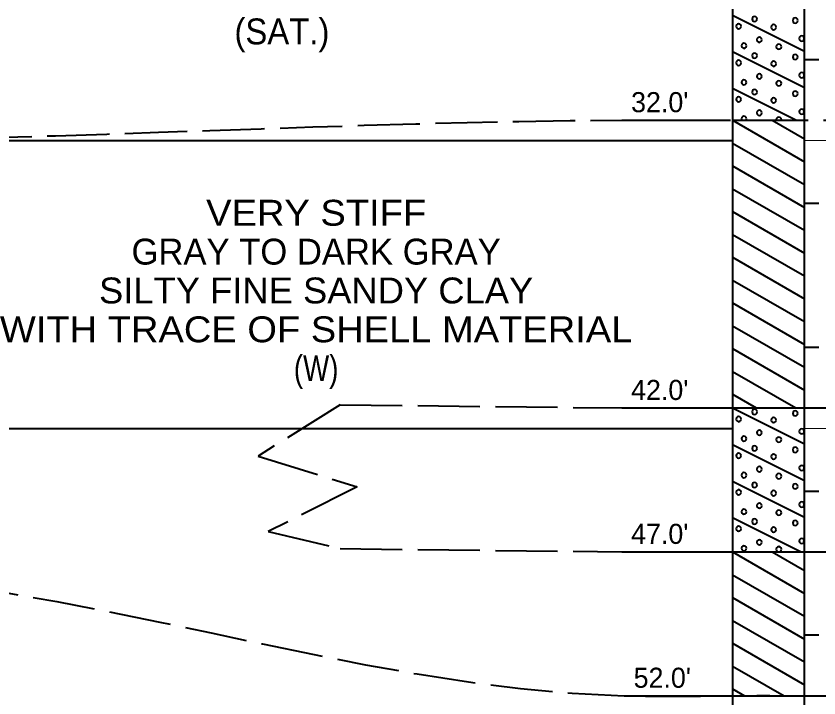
# Model space of a CAD drawing. Extents: x -76 to 974, y -1080 to -735.
# Drawn here: x 296.27 to 324.19, y -981.46 to -957.76 of the extents above; entities that cross this region are included whole.
import ezdxf
from ezdxf.enums import TextEntityAlignment as Align

# ---------------------------------------------------------------- set-up
doc = ezdxf.new("R2010")
doc.units = 0
doc.header["$LTSCALE"] = 0.36
doc.linetypes.add('LONG_DASHED', pattern=[7.5, 6, -1.5])
for name, color, linetype, lineweight in [('27', 7, 'Continuous', 40), ('28', 7, 'LONG_DASHED', 60), ('7', 7, 'Continuous', 13)]:
    doc.layers.add(name, color=color, linetype=linetype, lineweight=lineweight)
doc.layers.add('29', color=7, linetype='Continuous')

msp = doc.modelspace()

# ---------------------------------------------------------------- linework, layer by layer
at = {"layer": '27'}
for p, q in [((321.1855, -951.3789), (321.1855, -961.3789)), ((323.6855, -961.3789), (323.6855, -951.3789)), ((321.1855, -957.7289), (323.6855, -958.9789)), ((321.1855, -958.9989), (323.6855, -960.2489)), ((324.1855, -959.2789), (323.6855, -959.2789)), ((321.1855, -960.2689), (323.4055, -961.3789)), ((317.3293, -961.3789), (321.0966, -961.3789)), ((321.1855, -961.3789), (323.6855, -961.3789)), ((321.1855, -961.3789), (323.6855, -962.8223)), ((321.1855, -961.3789), (321.1855, -971.3789)), ((322.5603, -961.3789), (323.6855, -962.0286)), ((322.5603, -961.3789), (323.6855, -962.0286)), ((323.6855, -971.3789), (323.6855, -961.3789)), ((288.6855, -962.09), (321.1855, -962.09)), ((321.1855, -962.1727), (323.6855, -963.6161)), ((321.1855, -962.1727), (323.6855, -963.6161)), ((321.1855, -962.9664), (323.6855, -964.4098)), ((321.1855, -963.7602), (323.6855, -965.2036)), ((321.1855, -963.7602), (323.6855, -965.2036)), ((324.1855, -964.2789), (323.6855, -964.2789)), ((321.1855, -964.5539), (323.6855, -965.9973)), ((321.1855, -965.3477), (323.6855, -966.7911)), ((321.1855, -965.3477), (323.6855, -966.7911)), ((321.1855, -966.1414), (323.6855, -967.5848)), ((321.1855, -966.9352), (323.6855, -968.3786)), ((321.1855, -966.9352), (323.6855, -968.3786)), ((321.1855, -967.7289), (323.6855, -969.1723)), ((321.1855, -968.5227), (323.6855, -969.9661)), ((321.1855, -968.5227), (323.6855, -969.9661)), ((321.1855, -969.3164), (323.6855, -970.7598)), ((324.1855, -969.2789), (323.6855, -969.2789)), ((321.1855, -970.1102), (323.383, -971.3789)), ((321.1855, -970.1102), (323.383, -971.3789)), ((321.1855, -970.9039), (322.0082, -971.3789)), ((317.3293, -971.3789), (321.0966, -971.3789)), ((321.1855, -971.3789), (323.6855, -971.3789)), ((321.1855, -971.3789), (323.6855, -972.6289)), ((321.1855, -971.3789), (321.1855, -976.3789)), ((323.6855, -976.3789), (323.6855, -971.3789)), ((288.6855, -972.09), (321.1855, -972.09)), ((321.1855, -972.6489), (323.6855, -973.8989)), ((321.1855, -973.9189), (323.6855, -975.1689)), ((324.1855, -974.2789), (323.6855, -974.2789)), ((321.1855, -975.1889), (323.5655, -976.3789)), ((317.3293, -976.3789), (321.0966, -976.3789)), ((321.1855, -976.3789), (323.6855, -976.3789)), ((321.1855, -976.3789), (323.6855, -977.8223)), ((321.1855, -976.3789), (321.1855, -981.3789)), ((322.5603, -976.3789), (323.6855, -977.0286)), ((322.5603, -976.3789), (323.6855, -977.0286)), ((323.6855, -981.3789), (323.6855, -976.3789)), ((321.1855, -977.1727), (323.6855, -978.6161)), ((321.1855, -977.1727), (323.6855, -978.6161)), ((321.1855, -977.9664), (323.6855, -979.4098)), ((321.1855, -978.7602), (323.6855, -980.2036)), ((321.1855, -978.7602), (323.6855, -980.2036)), ((324.1855, -979.2789), (323.6855, -979.2789)), ((321.1855, -979.5539), (323.6855, -980.9973)), ((321.1855, -980.3477), (322.9716, -981.3789)), ((321.1855, -980.3477), (322.9716, -981.3789)), ((321.1855, -981.1414), (321.5969, -981.3789)), ((317.4181, -981.3789), (321.1855, -981.3789)), ((321.1855, -981.3789), (323.6855, -981.3789)), ((321.1855, -981.3789), (321.1855, -991.3789)), ((323.6855, -991.3789), (323.6855, -981.3789))]:
    msp.add_line(p, q, dxfattribs=at)
for points in [[(322.0361, -957.8641), (322.0242, -957.8196), (321.9917, -957.7871), (321.9472, -957.7752), (321.9028, -957.7871), (321.8702, -957.8196), (321.8583, -957.8641), (321.8702, -957.9085), (321.9028, -957.941), (321.9472, -957.953), (321.9917, -957.941), (322.0242, -957.9085)], [(321.4831, -958.1158), (321.4712, -958.0713), (321.4387, -958.0388), (321.3942, -958.0269), (321.3498, -958.0388), (321.3172, -958.0713), (321.3053, -958.1158), (321.3172, -958.1602), (321.3498, -958.1928), (321.3942, -958.2047), (321.4387, -958.1928), (321.4712, -958.1602)], [(322.6985, -958.1488), (322.6865, -958.1044), (322.654, -958.0718), (322.6096, -958.0599), (322.5651, -958.0718), (322.5326, -958.1044), (322.5207, -958.1488), (322.5326, -958.1933), (322.5651, -958.2258), (322.6096, -958.2377), (322.654, -958.2258), (322.6865, -958.1933)], [(323.451, -957.9149), (323.4391, -957.8705), (323.4066, -957.8379), (323.3621, -957.826), (323.3177, -957.8379), (323.2852, -957.8705), (323.2732, -957.9149), (323.2852, -957.9594), (323.3177, -957.9919), (323.3621, -958.0038), (323.4066, -957.9919), (323.4391, -957.9594)], [(322.2027, -958.5861), (322.1907, -958.5417), (322.1582, -958.5091), (322.1138, -958.4972), (322.0693, -958.5091), (322.0368, -958.5417), (322.0249, -958.5861), (322.0368, -958.6306), (322.0693, -958.6631), (322.1138, -958.675), (322.1582, -958.6631), (322.1907, -958.6306)], [(323.6773, -958.5429), (323.6654, -958.4985), (323.6329, -958.4659), (323.5884, -958.454), (323.544, -958.4659), (323.5114, -958.4985), (323.4995, -958.5429), (323.5114, -958.5874), (323.544, -958.6199), (323.5884, -958.6318), (323.6329, -958.6199), (323.6654, -958.5874)], [(321.6675, -958.7946), (321.6555, -958.7502), (321.623, -958.7176), (321.5786, -958.7057), (321.5341, -958.7176), (321.5016, -958.7502), (321.4897, -958.7946), (321.5016, -958.8391), (321.5341, -958.8716), (321.5786, -958.8835), (321.623, -958.8716), (321.6555, -958.8391)], [(322.8802, -958.8277), (322.8683, -958.7832), (322.8358, -958.7507), (322.7913, -958.7388), (322.7469, -958.7507), (322.7144, -958.7832), (322.7024, -958.8277), (322.7144, -958.8721), (322.7469, -958.9047), (322.7913, -958.9166), (322.8358, -958.9047), (322.8683, -958.8721)], [(322.0362, -959.1352), (322.0243, -959.0908), (321.9918, -959.0583), (321.9473, -959.0463), (321.9029, -959.0583), (321.8703, -959.0908), (321.8584, -959.1352), (321.8703, -959.1797), (321.9029, -959.2122), (321.9473, -959.2241), (321.9918, -959.2122), (322.0243, -959.1797)], [(323.451, -959.1862), (323.4391, -959.1417), (323.4066, -959.1092), (323.3621, -959.0973), (323.3177, -959.1092), (323.2852, -959.1417), (323.2732, -959.1862), (323.2852, -959.2306), (323.3177, -959.2632), (323.3621, -959.2751), (323.4066, -959.2632), (323.4391, -959.2306)], [(321.4831, -959.387), (321.4712, -959.3426), (321.4387, -959.31), (321.3942, -959.2981), (321.3498, -959.31), (321.3172, -959.3426), (321.3053, -959.387), (321.3172, -959.4315), (321.3498, -959.464), (321.3942, -959.4759), (321.4387, -959.464), (321.4712, -959.4315)], [(322.6985, -959.4201), (322.6865, -959.3756), (322.654, -959.3431), (322.6096, -959.3312), (322.5651, -959.3431), (322.5326, -959.3756), (322.5207, -959.4201), (322.5326, -959.4645), (322.5651, -959.4971), (322.6096, -959.509), (322.654, -959.4971), (322.6865, -959.4645)], [(323.6773, -959.8142), (323.6654, -959.7697), (323.6329, -959.7372), (323.5884, -959.7253), (323.544, -959.7372), (323.5114, -959.7697), (323.4995, -959.8142), (323.5114, -959.8586), (323.544, -959.8912), (323.5884, -959.9031), (323.6329, -959.8912), (323.6654, -959.8586)], [(321.6675, -960.0659), (321.6555, -960.0214), (321.623, -959.9889), (321.5786, -959.977), (321.5341, -959.9889), (321.5016, -960.0214), (321.4897, -960.0659), (321.5016, -960.1103), (321.5341, -960.1429), (321.5786, -960.1548), (321.623, -960.1429), (321.6555, -960.1103)], [(322.2027, -959.8574), (322.1907, -959.813), (322.1582, -959.7804), (322.1138, -959.7685), (322.0693, -959.7804), (322.0368, -959.813), (322.0249, -959.8574), (322.0368, -959.9019), (322.0693, -959.9344), (322.1138, -959.9463), (322.1582, -959.9344), (322.1907, -959.9019)], [(322.8802, -960.0989), (322.8683, -960.0545), (322.8358, -960.022), (322.7913, -960.01), (322.7469, -960.022), (322.7144, -960.0545), (322.7024, -960.0989), (322.7144, -960.1434), (322.7469, -960.1759), (322.7913, -960.1878), (322.8358, -960.1759), (322.8683, -960.1434)], [(321.4831, -960.6558), (321.4712, -960.6113), (321.4387, -960.5788), (321.3942, -960.5669), (321.3498, -960.5788), (321.3172, -960.6113), (321.3053, -960.6558), (321.3172, -960.7002), (321.3498, -960.7328), (321.3942, -960.7447), (321.4387, -960.7328), (321.4712, -960.7002)], [(322.0361, -960.4041), (322.0242, -960.3596), (321.9917, -960.3271), (321.9472, -960.3152), (321.9028, -960.3271), (321.8702, -960.3596), (321.8583, -960.4041), (321.8702, -960.4485), (321.9028, -960.481), (321.9472, -960.493), (321.9917, -960.481), (322.0242, -960.4485)], [(323.451, -960.4549), (323.4391, -960.4105), (323.4066, -960.3779), (323.3621, -960.366), (323.3177, -960.3779), (323.2852, -960.4105), (323.2732, -960.4549), (323.2852, -960.4994), (323.3177, -960.5319), (323.3621, -960.5438), (323.4066, -960.5319), (323.4391, -960.4994)], [(322.6985, -960.6888), (322.6865, -960.6444), (322.654, -960.6118), (322.6096, -960.5999), (322.5651, -960.6118), (322.5326, -960.6444), (322.5207, -960.6888), (322.5326, -960.7333), (322.5651, -960.7658), (322.6096, -960.7777), (322.654, -960.7658), (322.6865, -960.7333)], [(322.2027, -961.1261), (322.1907, -961.0817), (322.1582, -961.0491), (322.1138, -961.0372), (322.0693, -961.0491), (322.0368, -961.0817), (322.0249, -961.1261), (322.0368, -961.1706), (322.0693, -961.2031), (322.1138, -961.215), (322.1582, -961.2031), (322.1907, -961.1706)], [(323.6773, -961.0829), (323.6654, -961.0385), (323.6329, -961.0059), (323.5884, -960.994), (323.544, -961.0059), (323.5114, -961.0385), (323.4995, -961.0829), (323.5114, -961.1274), (323.544, -961.1599), (323.5884, -961.1718), (323.6329, -961.1599), (323.6654, -961.1274)], [(321.6675, -961.3346), (321.6555, -961.2902), (321.623, -961.2576), (321.5786, -961.2457), (321.5341, -961.2576), (321.5016, -961.2902), (321.4897, -961.3346), (321.5015, -961.3789), (321.6556, -961.3789)], [(322.8802, -961.3677), (322.8683, -961.3232), (322.8358, -961.2907), (322.7913, -961.2788), (322.7469, -961.2907), (322.7144, -961.3232), (322.7024, -961.3677), (322.7055, -961.3789), (322.8772, -961.3789)], [(322.0362, -971.5152), (322.0243, -971.4708), (321.9918, -971.4383), (321.9473, -971.4263), (321.9029, -971.4383), (321.8703, -971.4708), (321.8584, -971.5152), (321.8703, -971.5597), (321.9029, -971.5922), (321.9473, -971.6041), (321.9918, -971.5922), (322.0243, -971.5597)], [(323.451, -971.5662), (323.4391, -971.5217), (323.4066, -971.4892), (323.3621, -971.4773), (323.3177, -971.4892), (323.2852, -971.5217), (323.2732, -971.5662), (323.2852, -971.6106), (323.3177, -971.6432), (323.3621, -971.6551), (323.4066, -971.6432), (323.4391, -971.6106)], [(321.4831, -971.767), (321.4712, -971.7226), (321.4387, -971.69), (321.3942, -971.6781), (321.3498, -971.69), (321.3172, -971.7226), (321.3053, -971.767), (321.3172, -971.8115), (321.3498, -971.844), (321.3942, -971.8559), (321.4387, -971.844), (321.4712, -971.8115)], [(322.6985, -971.8001), (322.6865, -971.7556), (322.654, -971.7231), (322.6096, -971.7112), (322.5651, -971.7231), (322.5326, -971.7556), (322.5207, -971.8001), (322.5326, -971.8445), (322.5651, -971.8771), (322.6096, -971.889), (322.654, -971.8771), (322.6865, -971.8445)], [(322.2027, -972.2374), (322.1907, -972.193), (322.1582, -972.1604), (322.1138, -972.1485), (322.0693, -972.1604), (322.0368, -972.193), (322.0249, -972.2374), (322.0368, -972.2819), (322.0693, -972.3144), (322.1138, -972.3263), (322.1582, -972.3144), (322.1907, -972.2819)], [(323.6773, -972.1942), (323.6654, -972.1497), (323.6329, -972.1172), (323.5884, -972.1053), (323.544, -972.1172), (323.5114, -972.1497), (323.4995, -972.1942), (323.5114, -972.2386), (323.544, -972.2712), (323.5884, -972.2831), (323.6329, -972.2712), (323.6654, -972.2386)], [(321.6675, -972.4459), (321.6555, -972.4014), (321.623, -972.3689), (321.5786, -972.357), (321.5341, -972.3689), (321.5016, -972.4014), (321.4897, -972.4459), (321.5016, -972.4903), (321.5341, -972.5229), (321.5786, -972.5348), (321.623, -972.5229), (321.6555, -972.4903)], [(322.8802, -972.4789), (322.8683, -972.4345), (322.8358, -972.402), (322.7913, -972.39), (322.7469, -972.402), (322.7144, -972.4345), (322.7024, -972.4789), (322.7144, -972.5234), (322.7469, -972.5559), (322.7913, -972.5678), (322.8358, -972.5559), (322.8683, -972.5234)], [(322.0361, -972.7841), (322.0242, -972.7396), (321.9917, -972.7071), (321.9472, -972.6952), (321.9028, -972.7071), (321.8702, -972.7396), (321.8583, -972.7841), (321.8702, -972.8285), (321.9028, -972.861), (321.9472, -972.873), (321.9917, -972.861), (322.0242, -972.8285)], [(323.451, -972.8349), (323.4391, -972.7905), (323.4066, -972.7579), (323.3621, -972.746), (323.3177, -972.7579), (323.2852, -972.7905), (323.2732, -972.8349), (323.2852, -972.8794), (323.3177, -972.9119), (323.3621, -972.9238), (323.4066, -972.9119), (323.4391, -972.8794)], [(321.4831, -973.0358), (321.4712, -972.9913), (321.4387, -972.9588), (321.3942, -972.9469), (321.3498, -972.9588), (321.3172, -972.9913), (321.3053, -973.0358), (321.3172, -973.0802), (321.3498, -973.1128), (321.3942, -973.1247), (321.4387, -973.1128), (321.4712, -973.0802)], [(322.6985, -973.0688), (322.6865, -973.0244), (322.654, -972.9918), (322.6096, -972.9799), (322.5651, -972.9918), (322.5326, -973.0244), (322.5207, -973.0688), (322.5326, -973.1133), (322.5651, -973.1458), (322.6096, -973.1577), (322.654, -973.1458), (322.6865, -973.1133)], [(322.2027, -973.5061), (322.1907, -973.4617), (322.1582, -973.4291), (322.1138, -973.4172), (322.0693, -973.4291), (322.0368, -973.4617), (322.0249, -973.5061), (322.0368, -973.5506), (322.0693, -973.5831), (322.1138, -973.595), (322.1582, -973.5831), (322.1907, -973.5506)], [(323.6773, -973.4629), (323.6654, -973.4185), (323.6329, -973.3859), (323.5884, -973.374), (323.544, -973.3859), (323.5114, -973.4185), (323.4995, -973.4629), (323.5114, -973.5074), (323.544, -973.5399), (323.5884, -973.5518), (323.6329, -973.5399), (323.6654, -973.5074)], [(321.6675, -973.7146), (321.6555, -973.6702), (321.623, -973.6376), (321.5786, -973.6257), (321.5341, -973.6376), (321.5016, -973.6702), (321.4897, -973.7146), (321.5016, -973.7591), (321.5341, -973.7916), (321.5786, -973.8035), (321.623, -973.7916), (321.6555, -973.7591)], [(322.8802, -973.7477), (322.8683, -973.7032), (322.8358, -973.6707), (322.7913, -973.6588), (322.7469, -973.6707), (322.7144, -973.7032), (322.7024, -973.7477), (322.7144, -973.7921), (322.7469, -973.8247), (322.7913, -973.8366), (322.8358, -973.8247), (322.8683, -973.7921)], [(322.0362, -974.0552), (322.0243, -974.0108), (321.9918, -973.9783), (321.9473, -973.9663), (321.9029, -973.9783), (321.8703, -974.0108), (321.8584, -974.0552), (321.8703, -974.0997), (321.9029, -974.1322), (321.9473, -974.1441), (321.9918, -974.1322), (322.0243, -974.0997)], [(321.4831, -974.307), (321.4712, -974.2626), (321.4387, -974.23), (321.3942, -974.2181), (321.3498, -974.23), (321.3172, -974.2626), (321.3053, -974.307), (321.3172, -974.3515), (321.3498, -974.384), (321.3942, -974.3959), (321.4387, -974.384), (321.4712, -974.3515)], [(322.6985, -974.3401), (322.6865, -974.2956), (322.654, -974.2631), (322.6096, -974.2512), (322.5651, -974.2631), (322.5326, -974.2956), (322.5207, -974.3401), (322.5326, -974.3845), (322.5651, -974.4171), (322.6096, -974.429), (322.654, -974.4171), (322.6865, -974.3845)], [(323.451, -974.1062), (323.4391, -974.0617), (323.4066, -974.0292), (323.3621, -974.0173), (323.3177, -974.0292), (323.2852, -974.0617), (323.2732, -974.1062), (323.2852, -974.1506), (323.3177, -974.1832), (323.3621, -974.1951), (323.4066, -974.1832), (323.4391, -974.1506)], [(322.2027, -974.7774), (322.1907, -974.733), (322.1582, -974.7004), (322.1138, -974.6885), (322.0693, -974.7004), (322.0368, -974.733), (322.0249, -974.7774), (322.0368, -974.8219), (322.0693, -974.8544), (322.1138, -974.8663), (322.1582, -974.8544), (322.1907, -974.8219)], [(323.6773, -974.7342), (323.6654, -974.6897), (323.6329, -974.6572), (323.5884, -974.6453), (323.544, -974.6572), (323.5114, -974.6897), (323.4995, -974.7342), (323.5114, -974.7786), (323.544, -974.8112), (323.5884, -974.8231), (323.6329, -974.8112), (323.6654, -974.7786)], [(321.6675, -974.9859), (321.6555, -974.9414), (321.623, -974.9089), (321.5786, -974.897), (321.5341, -974.9089), (321.5016, -974.9414), (321.4897, -974.9859), (321.5016, -975.0303), (321.5341, -975.0629), (321.5786, -975.0748), (321.623, -975.0629), (321.6555, -975.0303)], [(322.8802, -975.0189), (322.8683, -974.9745), (322.8358, -974.942), (322.7913, -974.93), (322.7469, -974.942), (322.7144, -974.9745), (322.7024, -975.0189), (322.7144, -975.0634), (322.7469, -975.0959), (322.7913, -975.1078), (322.8358, -975.0959), (322.8683, -975.0634)], [(322.0361, -975.3241), (322.0242, -975.2796), (321.9917, -975.2471), (321.9472, -975.2352), (321.9028, -975.2471), (321.8702, -975.2796), (321.8583, -975.3241), (321.8702, -975.3685), (321.9028, -975.401), (321.9472, -975.413), (321.9917, -975.401), (322.0242, -975.3685)], [(323.451, -975.3749), (323.4391, -975.3305), (323.4066, -975.2979), (323.3621, -975.286), (323.3177, -975.2979), (323.2852, -975.3305), (323.2732, -975.3749), (323.2852, -975.4194), (323.3177, -975.4519), (323.3621, -975.4638), (323.4066, -975.4519), (323.4391, -975.4194)], [(321.4831, -975.5758), (321.4712, -975.5313), (321.4387, -975.4988), (321.3942, -975.4869), (321.3498, -975.4988), (321.3172, -975.5313), (321.3053, -975.5758), (321.3172, -975.6202), (321.3498, -975.6528), (321.3942, -975.6647), (321.4387, -975.6528), (321.4712, -975.6202)], [(322.6985, -975.6088), (322.6865, -975.5644), (322.654, -975.5318), (322.6096, -975.5199), (322.5651, -975.5318), (322.5326, -975.5644), (322.5207, -975.6088), (322.5326, -975.6533), (322.5651, -975.6858), (322.6096, -975.6977), (322.654, -975.6858), (322.6865, -975.6533)], [(323.6773, -976.0029), (323.6654, -975.9585), (323.6329, -975.9259), (323.5884, -975.914), (323.544, -975.9259), (323.5114, -975.9585), (323.4995, -976.0029), (323.5114, -976.0474), (323.544, -976.0799), (323.5884, -976.0918), (323.6329, -976.0799), (323.6654, -976.0474)], [(321.6675, -976.2546), (321.6555, -976.2102), (321.623, -976.1776), (321.5786, -976.1657), (321.5341, -976.1776), (321.5016, -976.2102), (321.4897, -976.2546), (321.5016, -976.2991), (321.5341, -976.3316), (321.5786, -976.3435), (321.623, -976.3316), (321.6555, -976.2991)], [(322.2027, -976.0461), (322.1907, -976.0017), (322.1582, -975.9691), (322.1138, -975.9572), (322.0693, -975.9691), (322.0368, -976.0017), (322.0249, -976.0461), (322.0368, -976.0906), (322.0693, -976.1231), (322.1138, -976.135), (322.1582, -976.1231), (322.1907, -976.0906)], [(322.8802, -976.2877), (322.8683, -976.2432), (322.8358, -976.2107), (322.7913, -976.1988), (322.7469, -976.2107), (322.7144, -976.2432), (322.7024, -976.2877), (322.7144, -976.3321), (322.7469, -976.3647), (322.7913, -976.3766), (322.8358, -976.3647), (322.8683, -976.3321)]]:
    msp.add_lwpolyline(points, close=True, dxfattribs=at)
at = {"layer": '28', "lineweight": 40}
for points in [[(307.5352, -971.2683), (304.6819, -973.0529), (308.1297, -974.1237), (305.0386, -975.6704), (307.5352, -976.2683)], [(307.5352, -971.2683), (317.3293, -971.3789), (321.1855, -971.3789), (323.6855, -971.3789), (335.8308, -971.379)], [(307.5352, -976.2683), (317.3292, -976.379), (321.1855, -976.3789), (323.6855, -976.3789), (335.8307, -976.3791)]]:
    msp.add_lwpolyline(points, dxfattribs=at)
for points in [[(273.0575, -962.107), (282.3308, -962.107), (286.1855, -962.0789), (288.6855, -962.0789), (317.3293, -961.3789), (321.0966, -961.3789), (323.6855, -961.3789), (336.4253, -961.3789)], [(272.6207, -977.1334), (282.4181, -977.0789), (286.1855, -977.0789), (288.6855, -977.0789), (317.4181, -981.3789), (321.2744, -981.3789), (323.6855, -981.3789), (336.5553, -981.3789)]]:
    msp.add_spline(points, degree=3, dxfattribs=at)
at = {"layer": '7'}
for p, q in [((323.6855, -962.09), (347.5358, -962.09)), ((323.6855, -972.09), (347.5358, -972.09))]:
    msp.add_line(p, q, dxfattribs=at)

# ---------------------------------------------------------------- texts
at = {"layer": '27'}
for s, p in [("32.0'", (317.6533, -961.1025)), ("42.0'", (317.6533, -971.1025)), ("47.0'", (317.6533, -976.1025)), ("52.0'", (317.7421, -981.1024))]:
    msp.add_text(s, height=0.6976, dxfattribs=at).set_placement(p)
at = {"layer": '29'}
for s, width, p in [('(SAT.)', 0.95, (305.5143, -958.7459)), ('VERY STIFF', 1.1, (306.7031, -965.0469)), ('SILTY FINE SANDY CLAY', 1.05, (306.7031, -967.7469)), ('WITH TRACE OF SHELL MATERIAL', 1.1, (306.7031, -969.0969)), ('(W)', 0.8, (306.7031, -970.4469))]:
    msp.add_text(s, height=0.9, dxfattribs=dict(at, width=width)).set_placement(p, align=Align.CENTER)
msp.add_text('GRAY TO DARK GRAY', height=0.9, dxfattribs=at).set_placement((306.7031, -966.3969), align=Align.CENTER)

doc.saveas('drawing.dxf')
